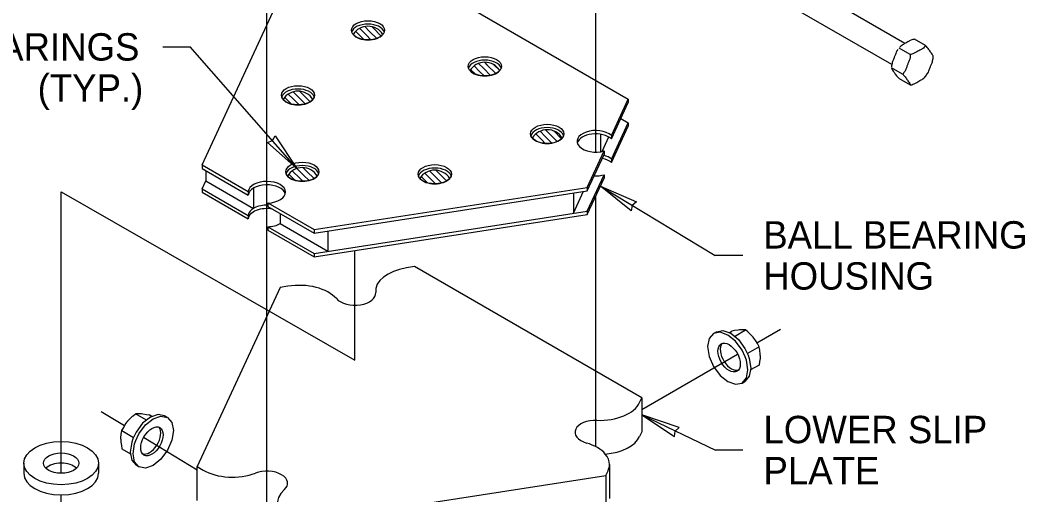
# Model space of a CAD drawing. Extents: x 99862 to 103151, y 99997 to 117076.
# Drawn here: x 100963 to 101550, y 103510 to 103787 of the extents above; entities that cross this region are included whole.
import ezdxf

# ---------------------------------------------------------------- set-up
doc = ezdxf.new("R2010")
doc.units = 0
for name, color, linetype in [('Level 11', 7, 'Continuous'), ('Level 12', 7, 'Continuous'), ('Level 13', 7, 'Continuous'), ('Level 15', 7, 'Continuous'), ('Level 20', 7, 'Continuous'), ('Level 23', 7, 'Continuous'), ('Level 6', 7, 'Continuous'), ('Level 7', 7, 'Continuous'), ('Level 8', 7, 'Continuous')]:
    doc.layers.add(name, color=color, linetype=linetype)

msp = doc.modelspace()

# ---------------------------------------------------------------- linework, layer by layer
at = {"layer": 'Level 11'}
for centre in [(101166.12, 103773.39), (101234.44, 103752.32), (101125.21, 103735.42), (101270.94, 103712.87), (101127.75, 103690.72), (101205.17, 103689.26)]:
    msp.add_arc(centre, 10.32, 32.11101, 147.88899, dxfattribs=at)
for centre in [(101166.12, 103781.32), (101234.44, 103760.25), (101125.21, 103743.35), (101270.94, 103720.8), (101127.75, 103698.65), (101205.17, 103697.19)]:
    msp.add_ellipse(centre, major_axis=(-9.71, 0), ratio=0.57735, start_param=0.451131, end_param=2.690462, dxfattribs=at)
at = {"layer": 'Level 12'}
for p, q in [((100964.9, 103528.34), (100964.9, 103522.39)), ((101008.61, 103528.34), (101008.61, 103522.39))]:
    msp.add_line(p, q, dxfattribs=at)
for major_axis in [(-21.85, 0), (-10.32, 0)]:
    msp.add_ellipse((100986.76, 103528.34), major_axis=major_axis, ratio=0.57735, dxfattribs=at)
for major_axis, start_param, end_param in [((-10.32, 0), 3.664192, 5.760586), ((21.85, 0), 3.141593, 6.283185)]:
    msp.add_ellipse((100986.76, 103522.39), major_axis=major_axis, ratio=0.57735, start_param=start_param, end_param=end_param, dxfattribs=at)
at = {"layer": 'Level 13'}
for p, q in [((101480.05, 103773.61), (101389.27, 103826.02)), ((101472.36, 103761.23), (101381.99, 103813.4)), ((101492.03, 103772.35), (101485.59, 103776.07)), ((101483.11, 103767.2), (101476.67, 103770.92)), ((101478.65, 103755.71), (101472.21, 103759.42)), ((101476.67, 103753.08), (101483.11, 103749.36)), ((101377.21, 103604.54), (101378.86, 103605.49)), ((101377.21, 103604.54), (101378.86, 103605.49)), ((101380.33, 103602.45), (101386.82, 103606.2)), ((101380.33, 103602.45), (101386.82, 103606.2)), ((101394.78, 103596.3), (101387.96, 103592.36)), ((101394.78, 103596.3), (101387.96, 103592.36)), ((101036.72, 103553.5), (101030.23, 103557.25)), ((101036.72, 103553.5), (101030.23, 103557.25)), ((101039.84, 103555.58), (101038.19, 103556.54)), ((101039.84, 103555.58), (101038.19, 103556.54)), ((101022.27, 103547.35), (101029.09, 103543.41)), ((101022.27, 103547.35), (101029.09, 103543.41))]:
    msp.add_line(p, q, dxfattribs=at)
for points in [[(101368.13, 103604.06), (101369.82, 103605.03), (101373.65, 103605.78), (101378.16, 103604.21), (101382.68, 103600.57), (101386.5, 103595.4), (101388.38, 103591.5), (101389.06, 103589.51), (101389.96, 103583.78), (101389.06, 103579.08), (101386.5, 103576.14)], [(101395.49, 103591.21), (101395.49, 103591.59), (101395.49, 103591.77), (101395.16, 103594.61), (101395.11, 103595.03), (101394.78, 103596.3), (101393.75, 103598.17), (101392.83, 103599.85), (101391.7, 103601.43), (101391.32, 103601.89), (101391.24, 103602), (101388.58, 103604.68), (101388.24, 103605.03), (101386.82, 103606.2), (101386.18, 103606.28), (101385.78, 103606.28), (101384.18, 103606.3), (101383.72, 103606.27), (101383.38, 103606.24), (101382.48, 103606.14), (101380.49, 103605.78), (101378.86, 103605.49)], [(101395.49, 103591.21), (101395.49, 103591.59), (101395.49, 103591.77), (101395.16, 103594.61), (101395.11, 103595.03), (101394.78, 103596.3), (101393.75, 103598.17), (101392.83, 103599.85), (101391.7, 103601.43), (101391.32, 103601.89), (101391.24, 103602), (101388.58, 103604.68), (101388.24, 103605.03), (101386.82, 103606.2), (101386.18, 103606.28), (101385.78, 103606.28), (101384.18, 103606.3), (101383.72, 103606.27), (101383.38, 103606.24), (101382.48, 103606.14), (101380.49, 103605.78), (101378.86, 103605.49)], [(101368.13, 103604.06), (101365.57, 103601.11), (101364.67, 103596.42), (101365.57, 103590.69), (101368.13, 103584.8), (101371.95, 103579.63), (101376.47, 103575.99), (101380.98, 103574.42), (101384.81, 103575.16), (101386.5, 103576.14)], [(101384.81, 103575.16), (101387.37, 103578.11), (101388.26, 103582.8), (101387.37, 103588.53), (101386.68, 103590.52), (101384.81, 103594.43), (101380.98, 103599.59), (101376.47, 103603.23), (101371.95, 103604.8), (101368.13, 103604.06)], [(101395.49, 103591.21), (101395.4, 103589.46), (101395.1, 103587.65), (101394.78, 103585.68), (101389.77, 103582.79)], [(101395.49, 103591.21), (101395.4, 103589.46), (101395.1, 103587.65), (101394.78, 103585.68), (101389.77, 103582.79)], [(101021.56, 103542.26), (101021.56, 103542.64), (101021.56, 103542.81), (101021.9, 103545.66), (101021.94, 103546.08), (101022.27, 103547.35), (101023.3, 103549.22), (101024.22, 103550.9), (101025.35, 103552.47), (101025.73, 103552.94), (101025.82, 103553.05), (101028.47, 103555.73), (101028.81, 103556.08), (101030.23, 103557.25), (101030.88, 103557.33), (101031.27, 103557.33), (101032.87, 103557.35), (101033.33, 103557.32), (101033.67, 103557.29), (101034.57, 103557.18), (101036.56, 103556.83), (101038.19, 103556.54)], [(101021.56, 103542.26), (101021.56, 103542.64), (101021.56, 103542.81), (101021.9, 103545.66), (101021.94, 103546.08), (101022.27, 103547.35), (101023.3, 103549.22), (101024.22, 103550.9), (101025.35, 103552.47), (101025.73, 103552.94), (101025.82, 103553.05), (101028.47, 103555.73), (101028.81, 103556.08), (101030.23, 103557.25), (101030.88, 103557.33), (101031.27, 103557.33), (101032.87, 103557.35), (101033.33, 103557.32), (101033.67, 103557.29), (101034.57, 103557.18), (101036.56, 103556.83), (101038.19, 103556.54)], [(101048.92, 103555.1), (101047.23, 103556.08), (101043.4, 103556.82), (101038.89, 103555.25), (101034.38, 103551.61), (101030.55, 103546.45), (101028.68, 103542.55), (101027.99, 103540.56), (101027.09, 103534.83), (101027.99, 103530.13), (101030.55, 103527.19)], [(101032.24, 103526.21), (101029.69, 103529.15), (101028.79, 103533.85), (101029.69, 103539.58), (101030.37, 103541.57), (101032.24, 103545.47), (101036.07, 103550.63), (101040.58, 103554.28), (101045.1, 103555.85), (101048.92, 103555.1)], [(101048.92, 103555.1), (101051.48, 103552.16), (101052.38, 103547.47), (101051.48, 103541.74), (101048.92, 103535.84), (101045.1, 103530.68), (101040.58, 103527.04), (101036.07, 103525.47), (101032.24, 103526.21), (101030.55, 103527.19)], [(101021.56, 103542.26), (101021.65, 103540.51), (101021.95, 103538.69), (101022.27, 103536.73), (101027.28, 103533.84)], [(101021.56, 103542.26), (101021.65, 103540.51), (101021.95, 103538.69), (101022.27, 103536.73), (101027.28, 103533.84)]]:
    msp.add_lwpolyline(points, dxfattribs=at)
for centre, major_axis in [((101377.25, 103590.04), (4.63, -8.02)), ((101039.8, 103541.08), (-4.63, -8.02))]:
    msp.add_ellipse(centre, major_axis=major_axis, ratio=0.57735, dxfattribs=at)
for centre, major_axis, start_param, end_param in [((101378.6, 103591.07), (4.63, -8.02), 3.375303, 6.19973), ((101038.45, 103542.11), (-4.63, -8.02), 0.083455, 2.907882)]:
    msp.add_ellipse(centre, major_axis=major_axis, ratio=0.57735, start_param=start_param, end_param=end_param, dxfattribs=at)
for points, degree in [([(101485.59, 103776.07), (101485.27, 103776.03), (101484.94, 103775.96), (101483.12, 103775.44), (101481.71, 103774.57), (101480.49, 103773.86), (101479.29, 103773.17), (101477.8, 103772.37), (101477.04, 103771.49)], 3), ([(101475.97, 103770.16), (101475.05, 103768.91), (101474.39, 103767.06), (101473.8, 103765.54), (101473.19, 103763.97), (101472.41, 103762.12), (101472.21, 103760.26), (101472.2, 103760.11), (101472.2, 103759.95)], 3), ([(101492.03, 103772.35), (101491.97, 103772.17), (101491.84, 103771.98), (101490.95, 103770.92), (101489.43, 103770.11), (101488.21, 103769.41), (101486.99, 103768.7), (101485.59, 103767.83), (101483.76, 103767.31), (101483.43, 103767.24), (101483.11, 103767.2)], 3), ([(101496.51, 103766.11), (101496.51, 103766.16), (101496.5, 103766.22), (101496.3, 103766.87), (101495.51, 103767.94), (101494.9, 103768.81), (101494.29, 103769.68), (101493.62, 103770.68), (101492.47, 103771.92), (101492.26, 103772.14), (101492.03, 103772.35)], 3), ([(101483.11, 103767.2), (101483.14, 103766.88), (101483.13, 103766.53), (101482.92, 103764.51), (101482.13, 103762.65), (101481.52, 103761.08), (101480.91, 103759.51), (101480.24, 103757.6), (101479.09, 103756.12), (101478.87, 103755.88), (101478.65, 103755.71)], 3), ([(101492.73, 103755.26), (101493.66, 103756.52), (101494.31, 103758.37), (101494.9, 103759.89), (101495.51, 103761.46), (101496.3, 103763.31), (101496.49, 103765.17), (101496.5, 103765.32), (101496.51, 103765.48)], 3), ([(101496.51, 103765.48), (101496.51, 103765.67), (101496.51, 103765.85), (101496.51, 103766.05), (101496.51, 103766.08), (101496.51, 103766.11)], 3), ([(101472.2, 103759.32), (101472.2, 103759.27), (101472.21, 103759.21), (101472.41, 103758.56), (101473.19, 103757.49), (101473.8, 103756.62), (101474.41, 103755.75), (101475.09, 103754.74), (101476.23, 103753.51), (101476.45, 103753.29), (101476.67, 103753.08)], 3), ([(101478.65, 103755.71), (101478.87, 103755.49), (101479.09, 103755.27), (101480.24, 103754.04), (101480.91, 103753.03), (101481.52, 103752.16), (101482.13, 103751.3), (101482.92, 103750.22), (101483.13, 103749.53), (101483.14, 103749.42), (101483.11, 103749.36)], 3), ([(101483.11, 103749.36), (101483.43, 103749.4), (101483.76, 103749.47), (101485.59, 103749.99), (101486.99, 103750.86), (101488.21, 103751.56), (101489.41, 103752.26), (101490.9, 103753.06), (101491.67, 103753.93)], 3), ([(101491.67, 103753.93), (101492.04, 103754.37), (101492.4, 103754.82), (101492.73, 103755.27)], 2)]:
    msp.add_open_spline(points, degree=degree, dxfattribs=at)
at = {"layer": 'Level 15'}
for p, q in [((101299.28, 103710.11), (101299.28, 104060.98)), ((101107.01, 103435.1), (101107.01, 104031.69)), ((101046.24, 103771.62), (101062.24, 103771.62)), ((101124.6, 103700.55), (101062.24, 103771.62)), ((101302, 103690.19), (101369.19, 103649.75)), ((100986.76, 103686.85), (101158.53, 103588.58)), ((100986.76, 103522.38), (100986.76, 103686.85)), ((101299.28, 103537.95), (101299.28, 103684.31)), ((101158.53, 103588.58), (101158.53, 103652.66)), ((101385.19, 103649.75), (101369.19, 103649.75)), ((101393.53, 103598.58), (101407.37, 103606.6)), ((101326.22, 103559.63), (101382.24, 103592.05)), ((101023.77, 103550.07), (101010.11, 103558.4)), ((101326.22, 103556.59), (101369.34, 103535.99)), ((101066.24, 103524.18), (101034.91, 103543.28)), ((101385.34, 103535.99), (101369.34, 103535.99)), ((100986.76, 103480.07), (100986.76, 103509.78))]:
    msp.add_line(p, q, dxfattribs=at)
for points in [[(101124.6, 103700.55), (101107.31, 103715.75), (101110.25, 103716.93), (101111.79, 103719.69)], [(101302, 103690.19), (101323.1, 103680.97), (101320.66, 103678.96), (101320.02, 103675.86)], [(101326.22, 103556.59), (101345.37, 103543.82), (101345.75, 103546.96), (101348.01, 103549.17)]]:
    msp.add_lwpolyline(points, close=True, dxfattribs=at)
at = {"layer": 'Level 23'}
for p, q in [((101161.22, 103782.47), (101165.02, 103778.68)), ((101164.23, 103783.54), (101167.06, 103780.71)), ((101164.23, 103783.54), (101167.06, 103780.71)), ((101168.38, 103783.46), (101169.09, 103782.75)), ((101169.09, 103782.75), (101173.88, 103777.96)), ((101158.88, 103780.74), (101162.98, 103776.64)), ((101162.98, 103776.64), (101163.73, 103775.89)), ((101165.02, 103778.68), (101167.88, 103775.81)), ((101167.06, 103780.71), (101171.21, 103776.55)), ((101167.06, 103780.71), (101171.21, 103776.55)), ((101226.14, 103758.45), (101228.99, 103755.61)), ((101226.14, 103758.45), (101228.99, 103755.61)), ((101228.16, 103760.5), (101231.61, 103757.05)), ((101230.78, 103761.96), (101233.65, 103759.09)), ((101233.65, 103759.09), (101237.76, 103754.98)), ((101234.19, 103762.63), (101235.69, 103761.13)), ((101234.19, 103762.63), (101235.69, 103761.13)), ((101235.69, 103761.13), (101240.8, 103756.01)), ((101235.69, 103761.13), (101240.8, 103756.01)), ((101239.7, 103761.19), (101243.13, 103757.75)), ((101231.61, 103757.05), (101234.02, 103754.65)), ((101117.4, 103742.15), (101120.59, 103738.96)), ((101119.56, 103744.06), (101122.62, 103741)), ((101122.36, 103745.33), (101124.66, 103743.04)), ((101122.36, 103745.33), (101124.66, 103743.04)), ((101122.62, 103741), (101125.87, 103737.76)), ((101124.66, 103743.04), (101129.4, 103738.29)), ((101124.66, 103743.04), (101129.4, 103738.29)), ((101126.07, 103745.7), (101126.69, 103745.07)), ((101126.69, 103745.07), (101132.27, 103739.5)), ((101120.59, 103738.96), (101121.34, 103738.21)), ((101269.96, 103723.14), (101271.81, 103721.29)), ((101269.96, 103723.14), (101271.81, 103721.29)), ((101274.69, 103722.48), (101279.26, 103717.91)), ((101262.33, 103718.55), (101264, 103716.89)), ((101262.33, 103718.55), (101264, 103716.89)), ((101264.24, 103720.72), (101267.74, 103717.22)), ((101266.74, 103722.29), (101269.77, 103719.26)), ((101267.74, 103717.22), (101269.71, 103715.24)), ((101269.77, 103719.26), (101273.62, 103715.41)), ((101271.81, 103721.29), (101276.78, 103716.32)), ((101271.81, 103721.29), (101276.78, 103716.32)), ((101121.88, 103699.21), (101126.39, 103694.7)), ((101124.61, 103700.55), (101128.43, 103696.73)), ((101128.21, 103701.03), (101130.47, 103698.77)), ((101128.21, 103701.03), (101130.47, 103698.77)), ((101202.16, 103699.12), (101207.83, 103693.45)), ((101205.8, 103699.55), (101209.86, 103695.49)), ((101205.8, 103699.55), (101209.86, 103695.49)), ((101119.77, 103697.25), (101123.36, 103693.65)), ((101119.77, 103697.25), (101123.36, 103693.65)), ((101126.39, 103694.7), (101128.04, 103693.05)), ((101128.43, 103696.73), (101131.65, 103693.52)), ((101130.47, 103698.77), (101134.58, 103694.66)), ((101130.47, 103698.77), (101134.58, 103694.66)), ((101197.26, 103695.88), (101201.01, 103692.12)), ((101197.26, 103695.88), (101201.01, 103692.12)), ((101199.4, 103697.81), (101205.62, 103691.59)), ((101207.83, 103693.45), (101209.2, 103692.08)), ((101209.86, 103695.49), (101212.1, 103693.26)), ((101209.86, 103695.49), (101212.1, 103693.26))]:
    msp.add_line(p, q, dxfattribs=at)
at = {"layer": 'Level 6'}
for p, q in [((101193.41, 103643.17), (101188.6, 103642.43)), ((101326.22, 103566.5), (101193.41, 103643.17)), ((101114.85, 103631.02), (101066.24, 103526.28)), ((101119.36, 103631.72), (101114.85, 103631.02)), ((101324.93, 103563.72), (101326.22, 103566.5)), ((101326.22, 103566.5), (101326.22, 103546.67)), ((101326.22, 103546.67), (101324.93, 103543.9)), ((101066.24, 103526.28), (101069.76, 103524.25)), ((101066.24, 103506.46), (101066.24, 103526.28)), ((101305.17, 103521.14), (101306.45, 103523.92)), ((101307.28, 103527.55), (101307.28, 103507.72)), ((101123.75, 103493.08), (101305.17, 103521.14)), ((101305.17, 103521.14), (101305.17, 103501.32))]:
    msp.add_line(p, q, dxfattribs=at)
for centre, major_axis, start_param, end_param in [((101194.88, 103628.89), (-24.28, 0), 4.974189, 6.343627), ((101125.94, 103618.23), (-24.28, 0), 3.604667, 4.987015), ((101158.53, 103627.62), (-12.14, 0), 0.463321, 3.201871), ((101301.47, 103567.35), (-24.28, 0), 1.510356, 2.879794), ((101299.28, 103546.36), (-12.14, 0), 4.652112, 7.390662), ((101301.47, 103547.52), (-24.28, 0), 1.711023, 2.879794), ((101283, 103527.55), (-24.28, 0), 3.591411, 4.249233), ((101283, 103527.55), (-24.28, 0), 3.141593, 3.591411), ((101086.93, 103534.16), (-24.28, 0), 0.785398, 2.154673), ((101107.01, 103516.62), (-12.14, 0), 2.557552, 5.296429), ((101283, 103527.55), (-24.28, 0), 2.879794, 3.141593), ((101137.4, 103505.02), (-24.28, 0), 5.699308, 7.068583)]:
    msp.add_ellipse(centre, major_axis=major_axis, ratio=0.57735, start_param=start_param, end_param=end_param, dxfattribs=at)
at = {"layer": 'Level 7'}
for centre in [(101166.12, 103773.39), (101234.44, 103752.32), (101125.21, 103735.42), (101270.94, 103712.87), (101127.75, 103690.72), (101205.17, 103689.26)]:
    msp.add_arc(centre, 10.32, 32.11101, 147.88899, dxfattribs=at)
at = {"layer": 'Level 8'}
for p, q in [((101201.34, 103808.66), (101318.29, 103741.14)), ((101069.14, 103702.59), (101111.95, 103794.83)), ((101308.42, 103719.87), (101318.29, 103741.14)), ((101318.29, 103741.14), (101318.29, 103739.15)), ((101308.42, 103717.89), (101318.29, 103739.15)), ((101313.93, 103729.77), (101318.29, 103727.26)), ((101308.42, 103706), (101318.29, 103727.26)), ((101308.42, 103704.01), (101318.29, 103725.28)), ((101318.29, 103727.26), (101318.29, 103725.28)), ((101302.1, 103720.53), (101302.1, 103710.33)), ((101302.96, 103710.48), (101306.89, 103718.96)), ((101308.42, 103719.87), (101308.42, 103717.89)), ((101294.34, 103689.53), (101304.2, 103710.79)), ((101304.2, 103710.79), (101304.2, 103708.81)), ((101294.34, 103687.54), (101304.2, 103708.81)), ((101308.42, 103706), (101308.42, 103704.01)), ((101069.14, 103702.59), (101096.1, 103687.03)), ((101069.14, 103702.59), (101069.14, 103700.61)), ((101069.14, 103700.61), (101096.1, 103685.05)), ((101071.32, 103699.35), (101071.32, 103693.41)), ((101069.14, 103688.72), (101071.32, 103693.41)), ((101071.32, 103693.41), (101099.28, 103677.26)), ((101294.34, 103675.65), (101304.2, 103696.91)), ((101294.34, 103673.67), (101304.2, 103694.93)), ((101304.2, 103696.91), (101304.2, 103694.93)), ((101069.14, 103688.72), (101096.1, 103673.15)), ((101069.14, 103688.72), (101069.14, 103686.73)), ((101099.28, 103689.15), (101099.28, 103677.26)), ((101134.58, 103664.81), (101294.34, 103689.53)), ((101134.58, 103662.83), (101294.34, 103687.54)), ((101286.21, 103674.39), (101292.16, 103687.21)), ((101294.34, 103689.53), (101294.34, 103687.54)), ((101069.14, 103686.73), (101096.1, 103671.17)), ((101096.1, 103687.03), (101096.1, 103685.05)), ((101286.21, 103686.29), (101286.21, 103674.39)), ((101107.62, 103680.38), (101134.58, 103664.81)), ((101107.62, 103680.38), (101107.62, 103678.4)), ((101107.62, 103678.4), (101134.58, 103662.83)), ((101134.58, 103650.94), (101294.34, 103675.65)), ((101294.34, 103675.65), (101294.34, 103673.67)), ((101096.1, 103673.15), (101096.1, 103671.17)), ((101114.74, 103674.29), (101114.74, 103668.34)), ((101134.58, 103648.95), (101294.34, 103673.67)), ((101107.62, 103666.5), (101134.58, 103650.94)), ((101107.62, 103666.5), (101107.62, 103664.52)), ((101107.62, 103664.52), (101134.58, 103648.95)), ((101114.74, 103668.34), (101142.7, 103652.19)), ((101134.58, 103664.81), (101134.58, 103662.83)), ((101142.7, 103664.09), (101142.7, 103652.19)), ((101134.58, 103650.94), (101134.58, 103648.95))]:
    msp.add_line(p, q, dxfattribs=at)
for centre in [(101166.12, 103781.32), (101234.44, 103760.25), (101125.21, 103743.35), (101270.94, 103720.8), (101127.75, 103698.65), (101205.17, 103697.19)]:
    msp.add_ellipse(centre, major_axis=(-9.71, 0), ratio=0.57735, dxfattribs=at)
for centre, major_axis, start_param, end_param in [((101166.12, 103779.34), (-9.71, 0), 3.319303, 6.105475), ((101234.44, 103758.26), (-9.71, 0), 3.319303, 6.105475), ((101125.21, 103741.37), (-9.71, 0), 3.319303, 6.105475), ((101270.94, 103718.82), (-9.71, 0), 3.319303, 6.105475), ((101299.28, 103716.42), (-10.93, 0), 3.720818, 8.321956), ((101299.28, 103714.44), (-10.93, 0), 3.720818, 6.125397), ((101299.28, 103700.56), (-10.93, 0), 3.720818, 4.353106), ((101299.28, 103702.54), (-10.93, 0), 3.720818, 4.270958), ((101127.75, 103696.67), (-9.71, 0), 3.319303, 6.105475), ((101205.17, 103695.2), (-9.71, 0), 3.319303, 6.105475), ((101107.01, 103686.68), (-10.93, 0), 1.626467, 6.227515), ((101299.28, 103702.54), (-10.93, 0), 1.488631, 2.038771), ((101107.01, 103684.69), (-10.93, 0), 3.299381, 6.227515), ((101107.01, 103672.8), (-10.93, 0), 4.656718, 6.227515), ((101107.01, 103670.82), (-10.93, 0), 4.402873, 6.227515), ((101107.01, 103672.8), (-10.93, 0), 1.626467, 2.356194)]:
    msp.add_ellipse(centre, major_axis=major_axis, ratio=0.57735, start_param=start_param, end_param=end_param, dxfattribs=at)

# ---------------------------------------------------------------- texts
at = {"layer": 'Level 20'}
for s, p in [('BEARINGS', (100921.95, 103763.62)), ('(TYP.)', (100972.98, 103739.62)), ('BALL BEARING', (101397.19, 103653.75)), ('HOUSING', (101397.19, 103629.75)), ('LOWER SLIP ', (101397.34, 103539.99)), ('PLATE', (101397.34, 103515.99))]:
    msp.add_text(s, height=16, dxfattribs=at).set_placement(p)

doc.saveas('drawing.dxf')
